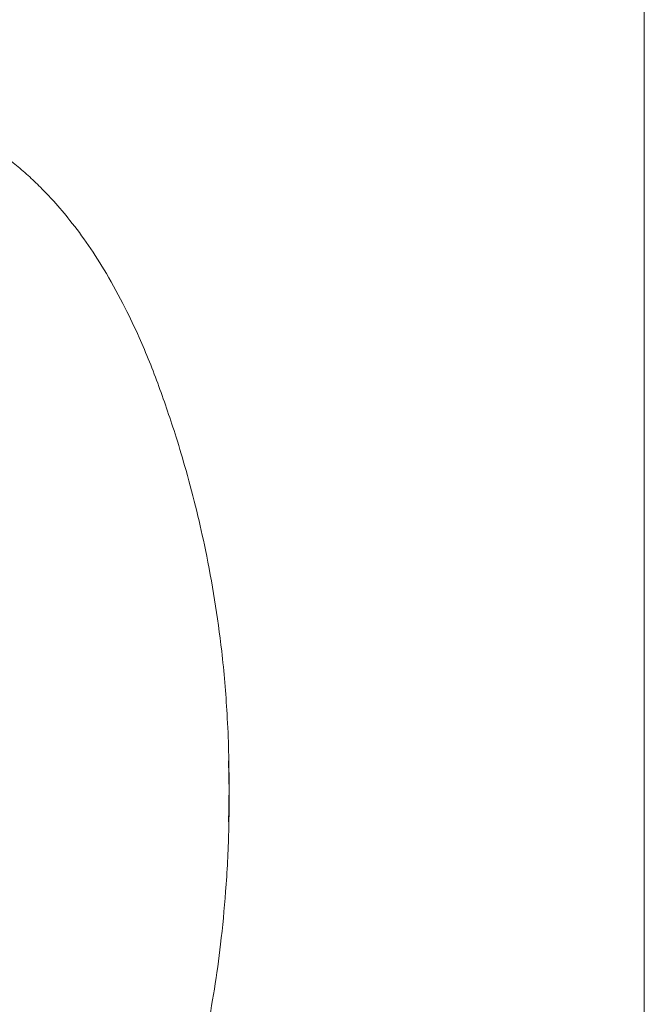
# Model space of a CAD drawing. Header units: millimetres. Extents: x -10 to 594, y 0 to 420.
# Tile 505 of 656: x 288 to 298, y 236 to 251. Entities that reach past the tile are written whole.
import ezdxf

# ---------------------------------------------------------------- set-up
doc = ezdxf.new("R2010")
doc.units = ezdxf.units.MM
doc.layers.add('1', color=7, linetype='Continuous', true_color=0xffffff)

msp = doc.modelspace()

# ---------------------------------------------------------------- linework, layer by layer
at = {"layer": '1', "color": 8, "linetype": 'Continuous', "lineweight": 18}
msp.add_line((297.895, 322.323), (297.895, 221.21), dxfattribs=at)
at = {"layer": '1', "color": 155, "linetype": 'Continuous', "lineweight": 18}
for points, knots in [([(291.52, 239.112), (291.526, 239.281), (291.536, 239.834), (291.513, 240.712), (291.43, 241.678), (291.316, 242.513), (291.184, 243.229), (291.035, 243.891), (290.883, 244.469), (290.732, 244.977), (290.589, 245.412), (290.453, 245.8), (290.308, 246.18), (290.139, 246.577), (289.923, 247.035), (289.664, 247.51), (289.381, 247.956), (289.111, 248.321), (288.865, 248.612), (288.65, 248.839), (288.448, 249.031), (288.244, 249.206), (288.015, 249.381), (287.73, 249.571), (287.343, 249.782), (286.83, 249.993), (286.181, 250.16), (285.701, 250.202), (285.437, 250.202)], [0, 0, 0, 0, 0.031066, 0.101158, 0.160741, 0.210219, 0.258471, 0.295937, 0.335981, 0.369472, 0.395765, 0.42155, 0.448613, 0.477562, 0.513753, 0.558852, 0.598799, 0.637308, 0.668943, 0.693452, 0.71509, 0.737707, 0.761361, 0.788707, 0.825598, 0.872888, 0.931031, 1, 1, 1, 1]), ([(287.377, 229.33), (287.422, 229.349), (287.584, 229.424), (287.836, 229.577), (288.144, 229.792), (288.397, 230.003), (288.67, 230.259), (288.975, 230.587), (289.309, 231.017), (289.614, 231.489), (289.856, 231.92), (290.084, 232.38), (290.293, 232.858), (290.519, 233.456), (290.758, 234.174), (290.992, 235), (291.176, 235.805), (291.311, 236.553), (291.408, 237.264), (291.487, 238.077), (291.534, 238.998), (291.533, 239.661), (291.521, 240.022), (291.52, 240.049)], [0, 0, 0, 0, 0.015972, 0.057818, 0.092427, 0.131722, 0.156792, 0.203154, 0.266561, 0.315789, 0.360705, 0.40039, 0.450766, 0.495952, 0.55431, 0.620658, 0.688778, 0.739707, 0.792158, 0.851945, 0.91995, 0.993935, 1, 1, 1, 1])]:
    msp.add_open_spline(points, degree=3, knots=knots, dxfattribs=at)

doc.saveas('drawing.dxf')
